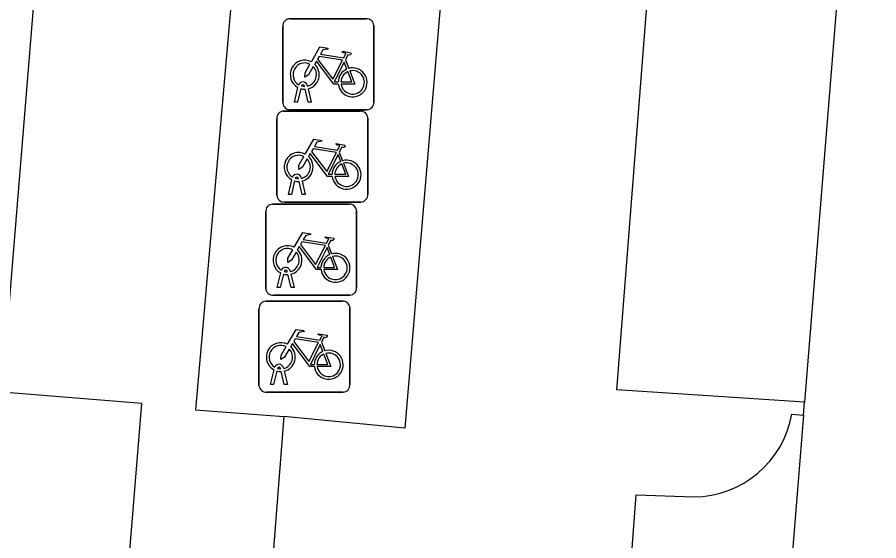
# Model space of a CAD drawing. Extents: x 159961 to 160856, y 382704 to 383353.
# Drawn here: x 160581.64 to 160591.11, y 383268.08 to 383273.83 of the extents above; entities that cross this region are included whole.
import ezdxf

# ---------------------------------------------------------------- set-up
doc = ezdxf.new("R2010")
doc.units = 0
for name, color, linetype in [('IMGEO_Fietsenrek', 7, 'Continuous'), ('IMGEO_Pand', 7, 'Continuous'), ('IMGEO_Pand_overbouw', 7, 'Continuous'), ('IMGEO_Rijbaan_lokaal_open', 7, 'Continuous'), ('IMGEO_Voetpad_open', 7, 'Continuous')]:
    doc.layers.add(name, color=color, linetype=linetype)

msp = doc.modelspace()

# ---------------------------------------------------------------- linework, layer by layer
at = {"layer": 'IMGEO_Fietsenrek'}
for p, q in [((160584.6329, 383273.8135), (160585.4738, 383273.8135)), ((160585.4738, 383273.8135), (160584.6329, 383273.8135)), ((160584.5585, 383272.8889), (160584.5585, 383273.7298)), ((160584.5585, 383273.7298), (160584.5585, 383272.8889)), ((160585.5575, 383273.7391), (160585.5575, 383272.8982)), ((160585.5575, 383272.8982), (160585.5575, 383273.7391)), ((160585.2452, 383273.3632), (160585.2815, 383273.268)), ((160584.6855, 383272.8983), (160584.7238, 383273.0583)), ((160584.7542, 383273.0461), (160584.7189, 383272.8983)), ((160584.7959, 383273.0699), (160584.7949, 383273.0742)), ((160584.8266, 383273.0814), (160584.8284, 383273.0735)), ((160584.837, 383272.8983), (160584.8031, 383273.04)), ((160584.8354, 383273.0443), (160584.8704, 383272.8983)), ((160584.7189, 383272.8983), (160584.6855, 383272.8983)), ((160584.8704, 383272.8983), (160584.837, 383272.8983)), ((160584.5659, 383272.7995), (160585.4068, 383272.7995)), ((160585.4068, 383272.7995), (160584.5659, 383272.7995)), ((160585.4831, 383272.8145), (160584.6422, 383272.8145)), ((160584.6422, 383272.8145), (160585.4831, 383272.8145)), ((160584.4915, 383271.8749), (160584.4915, 383272.7158)), ((160584.4915, 383272.7158), (160584.4915, 383271.8749)), ((160585.4905, 383272.7251), (160585.4905, 383271.8842)), ((160585.4905, 383271.8842), (160585.4905, 383272.7251)), ((160585.1782, 383272.3492), (160585.2145, 383272.254)), ((160584.6185, 383271.8843), (160584.6568, 383272.0443)), ((160584.6872, 383272.0321), (160584.6519, 383271.8843)), ((160584.7289, 383272.0559), (160584.7279, 383272.0602)), ((160584.77, 383271.8843), (160584.7361, 383272.026)), ((160584.7596, 383272.0674), (160584.7614, 383272.0595)), ((160584.7684, 383272.0303), (160584.8034, 383271.8843)), ((160584.6519, 383271.8843), (160584.6185, 383271.8843)), ((160584.8034, 383271.8843), (160584.77, 383271.8843)), ((160584.4439, 383271.7765), (160585.2848, 383271.7765)), ((160585.2848, 383271.7765), (160584.4439, 383271.7765)), ((160585.4161, 383271.8005), (160584.5752, 383271.8005)), ((160584.5752, 383271.8005), (160585.4161, 383271.8005)), ((160584.3695, 383270.8519), (160584.3695, 383271.6928)), ((160584.3695, 383271.6928), (160584.3695, 383270.8519)), ((160585.3685, 383271.7021), (160585.3685, 383270.8612)), ((160585.3685, 383270.8612), (160585.3685, 383271.7021)), ((160585.0562, 383271.3262), (160585.0925, 383271.231)), ((160584.4965, 383270.8613), (160584.5348, 383271.0213)), ((160584.5652, 383271.0091), (160584.5299, 383270.8613)), ((160584.6069, 383271.0329), (160584.6059, 383271.0372)), ((160584.648, 383270.8613), (160584.6141, 383271.003)), ((160584.6376, 383271.0444), (160584.6394, 383271.0365)), ((160584.6464, 383271.0073), (160584.6814, 383270.8613)), ((160585.2941, 383270.7775), (160584.4532, 383270.7775)), ((160584.4532, 383270.7775), (160585.2941, 383270.7775)), ((160584.5299, 383270.8613), (160584.4965, 383270.8613)), ((160584.6814, 383270.8613), (160584.648, 383270.8613)), ((160584.3699, 383270.7115), (160585.2108, 383270.7115)), ((160585.2108, 383270.7115), (160584.3699, 383270.7115)), ((160584.2955, 383269.7869), (160584.2955, 383270.6278)), ((160584.2955, 383270.6278), (160584.2955, 383269.7869)), ((160585.2945, 383270.6371), (160585.2945, 383269.7962)), ((160585.2945, 383269.7962), (160585.2945, 383270.6371)), ((160584.9822, 383270.2612), (160585.0185, 383270.166)), ((160584.4225, 383269.7963), (160584.4608, 383269.9563)), ((160584.4912, 383269.9441), (160584.4559, 383269.7963)), ((160584.5329, 383269.9679), (160584.5319, 383269.9722)), ((160584.574, 383269.7963), (160584.5401, 383269.938)), ((160584.5636, 383269.9794), (160584.5654, 383269.9715)), ((160584.5724, 383269.9423), (160584.6074, 383269.7963)), ((160584.4559, 383269.7963), (160584.4225, 383269.7963)), ((160584.6074, 383269.7963), (160584.574, 383269.7963)), ((160585.2201, 383269.7125), (160584.3792, 383269.7125)), ((160584.3792, 383269.7125), (160585.2201, 383269.7125))]:
    msp.add_line(p, q, dxfattribs=at)
for points in [[(160584.8711, 383273.3402), (160584.9658, 383273.5037), (160585.052, 383273.4899), (160585.0537, 383273.4812), (160584.9976, 383273.4703), (160584.9714, 383273.425), (160585.2266, 383273.3842)], [(160585.2266, 383273.3842), (160585.2516, 383273.433), (160585.2465, 383273.437), (160585.2233, 383273.4407), (160585.2106, 383273.4482), (160585.2096, 383273.4513), (160585.2118, 383273.4559), (160585.3066, 383273.4408), (160585.3089, 383273.4305), (160585.2995, 383273.4181), (160585.2871, 383273.4117), (160585.2726, 383273.4179), (160585.2452, 383273.3632)], [(160585.1668, 383273.0955), (160585.1171, 383273.0956), (160584.9264, 383273.3473), (160584.9074, 383273.3145)], [(160585.2137, 383273.359), (160584.9569, 383273.4), (160584.9402, 383273.3712), (160585.1072, 383273.1509), (160585.2137, 383273.359)], [(160585.2617, 383273.261), (160585.2324, 383273.3378), (160585.123, 383273.1197), (160585.1657, 383273.1196)], [(160584.8918, 383273.2877), (160584.8402, 383273.1985), (160584.8003, 383273.1725), (160584.8015, 383273.22), (160584.856, 383273.3142)], [(160585.2922, 383273.2398), (160585.3472, 383273.0952), (160585.1971, 383273.0955)], [(160585.1957, 383273.1195), (160585.3156, 383273.1193), (160585.2724, 383273.2329)], [(160584.8041, 383272.3262), (160584.8988, 383272.4897), (160584.985, 383272.4759), (160584.9867, 383272.4672), (160584.9306, 383272.4563), (160584.9044, 383272.411), (160585.1596, 383272.3702)], [(160585.1467, 383272.345), (160584.8899, 383272.386), (160584.8732, 383272.3572), (160585.0402, 383272.1369), (160585.1467, 383272.345)], [(160585.1596, 383272.3702), (160585.1846, 383272.419), (160585.1795, 383272.423), (160585.1563, 383272.4267), (160585.1436, 383272.4342), (160585.1426, 383272.4373), (160585.1448, 383272.4419), (160585.2396, 383272.4268), (160585.2419, 383272.4165), (160585.2325, 383272.4041), (160585.2201, 383272.3977), (160585.2056, 383272.4039), (160585.1782, 383272.3492)], [(160584.8248, 383272.2737), (160584.7732, 383272.1845), (160584.7333, 383272.1585), (160584.7345, 383272.206), (160584.789, 383272.3002)], [(160585.0998, 383272.0815), (160585.0501, 383272.0816), (160584.8594, 383272.3333), (160584.8404, 383272.3005)], [(160585.1947, 383272.247), (160585.1654, 383272.3238), (160585.056, 383272.1057), (160585.0987, 383272.1056)], [(160585.1287, 383272.1055), (160585.2486, 383272.1053), (160585.2054, 383272.2189)], [(160585.2252, 383272.2258), (160585.2802, 383272.0812), (160585.1301, 383272.0815)], [(160584.6821, 383271.3032), (160584.7768, 383271.4667), (160584.863, 383271.4529), (160584.8647, 383271.4442), (160584.8086, 383271.4333), (160584.7824, 383271.388), (160585.0376, 383271.3472)], [(160585.0247, 383271.322), (160584.7679, 383271.363), (160584.7512, 383271.3342), (160584.9182, 383271.1139), (160585.0247, 383271.322)], [(160585.0376, 383271.3472), (160585.0626, 383271.396), (160585.0575, 383271.4), (160585.0343, 383271.4037), (160585.0216, 383271.4112), (160585.0206, 383271.4143), (160585.0228, 383271.4189), (160585.1176, 383271.4038), (160585.1199, 383271.3935), (160585.1105, 383271.3811), (160585.0981, 383271.3747), (160585.0836, 383271.3809), (160585.0562, 383271.3262)], [(160584.7028, 383271.2507), (160584.6512, 383271.1615), (160584.6113, 383271.1355), (160584.6125, 383271.183), (160584.667, 383271.2772)], [(160584.9778, 383271.0585), (160584.9281, 383271.0586), (160584.7374, 383271.3103), (160584.7184, 383271.2775)], [(160585.0727, 383271.224), (160585.0434, 383271.3008), (160584.934, 383271.0827), (160584.9767, 383271.0826)], [(160585.0067, 383271.0825), (160585.1266, 383271.0823), (160585.0834, 383271.1959)], [(160585.1032, 383271.2028), (160585.1582, 383271.0582), (160585.0081, 383271.0585)], [(160584.6081, 383270.2382), (160584.7028, 383270.4017), (160584.789, 383270.3879), (160584.7907, 383270.3792), (160584.7346, 383270.3683), (160584.7084, 383270.323), (160584.9636, 383270.2822)], [(160584.9636, 383270.2822), (160584.9886, 383270.331), (160584.9835, 383270.335), (160584.9603, 383270.3387), (160584.9476, 383270.3462), (160584.9466, 383270.3493), (160584.9488, 383270.3539), (160585.0436, 383270.3388), (160585.0459, 383270.3285), (160585.0365, 383270.3161), (160585.0241, 383270.3097), (160585.0096, 383270.3159), (160584.9822, 383270.2612)], [(160584.6288, 383270.1857), (160584.5772, 383270.0965), (160584.5373, 383270.0705), (160584.5385, 383270.118), (160584.593, 383270.2122)], [(160584.9038, 383269.9935), (160584.8541, 383269.9936), (160584.6634, 383270.2453), (160584.6444, 383270.2125)], [(160584.9507, 383270.257), (160584.6939, 383270.298), (160584.6772, 383270.2692), (160584.8442, 383270.0489), (160584.9507, 383270.257)], [(160584.9987, 383270.159), (160584.9694, 383270.2358), (160584.86, 383270.0177), (160584.9027, 383270.0176)], [(160584.9327, 383270.0175), (160585.0526, 383270.0173), (160585.0094, 383270.1309)], [(160585.0292, 383270.1378), (160585.0842, 383269.9932), (160584.9341, 383269.9935)]]:
    msp.add_lwpolyline(points, dxfattribs=at)
for centre, radius, start, end in [((160584.6362, 383273.7356), 0.0779, 92.4484, 184.28452), ((160584.6362, 383273.7356), 0.0779, 92.4484, 184.28452), ((160585.4796, 383273.7358), 0.0779, 2.4484, 94.28452), ((160585.4796, 383273.7358), 0.0779, 2.4484, 94.28452), ((160584.7981, 383273.1989), 0.159, 62.67661, 242.13685), ((160584.7981, 383273.1989), 0.129, 63.31916, 238.90302), ((160584.7981, 383273.1989), 0.129, 283.60429, 43.43025), ((160584.7981, 383273.1989), 0.159, 283.5766, 46.60424), ((160585.3247, 383273.1149), 0.159, 113.3408, 178.32165), ((160585.3247, 383273.1149), 0.159, 187.0065, 105.77075), ((160585.3247, 383273.1149), 0.129, 188.67146, 104.58832), ((160585.3247, 383273.1149), 0.129, 113.92302, 177.95563), ((160584.7779, 383273.0703), 0.0499, 12.8025, 158.69338), ((160584.7981, 383273.1989), 0.159, 253.99666, 271.78671), ((160584.7779, 383273.0703), 0.0174, 12.8025, 163.45023), ((160584.7981, 383273.1989), 0.129, 253.41502, 269.02044), ((160584.6364, 383272.8922), 0.0779, 182.4484, 274.28452), ((160584.6364, 383272.8922), 0.0779, 182.4484, 274.28452), ((160585.4798, 383272.8924), 0.0779, 272.4484, 4.28452), ((160585.4798, 383272.8924), 0.0779, 272.4484, 4.28452), ((160584.5692, 383272.7216), 0.0779, 92.4484, 184.28452), ((160584.5692, 383272.7216), 0.0779, 92.4484, 184.28452), ((160585.4126, 383272.7218), 0.0779, 2.4484, 94.28452), ((160585.4126, 383272.7218), 0.0779, 2.4484, 94.28452), ((160584.7311, 383272.1849), 0.159, 62.67661, 242.13685), ((160584.7311, 383272.1849), 0.129, 63.31916, 238.90302), ((160584.7311, 383272.1849), 0.159, 283.5766, 46.60424), ((160584.7311, 383272.1849), 0.129, 283.60429, 43.43025), ((160585.2577, 383272.1009), 0.159, 113.3408, 178.32165), ((160585.2577, 383272.1009), 0.159, 187.0065, 105.77075), ((160585.2577, 383272.1009), 0.129, 113.92302, 177.95563), ((160585.2577, 383272.1009), 0.129, 188.67146, 104.58832), ((160584.7109, 383272.0563), 0.0499, 12.8025, 158.69338), ((160584.7311, 383272.1849), 0.159, 253.99666, 271.78671), ((160584.7109, 383272.0563), 0.0174, 12.8025, 163.45023), ((160584.7311, 383272.1849), 0.129, 253.41502, 269.02044), ((160584.5694, 383271.8782), 0.0779, 182.4484, 274.28452), ((160584.5694, 383271.8782), 0.0779, 182.4484, 274.28452), ((160585.4128, 383271.8784), 0.0779, 272.4484, 4.28452), ((160585.4128, 383271.8784), 0.0779, 272.4484, 4.28452), ((160584.4472, 383271.6986), 0.0779, 92.4484, 184.28452), ((160584.4472, 383271.6986), 0.0779, 92.4484, 184.28452), ((160585.2906, 383271.6988), 0.0779, 2.4484, 94.28452), ((160585.2906, 383271.6988), 0.0779, 2.4484, 94.28452), ((160584.6091, 383271.1619), 0.159, 62.67661, 242.13685), ((160584.6091, 383271.1619), 0.129, 63.31916, 238.90302), ((160584.6091, 383271.1619), 0.129, 283.60429, 43.43025), ((160584.6091, 383271.1619), 0.159, 283.5766, 46.60424), ((160585.1357, 383271.0779), 0.159, 113.3408, 178.32165), ((160585.1357, 383271.0779), 0.159, 187.0065, 105.77075), ((160585.1357, 383271.0779), 0.129, 113.92302, 177.95563), ((160585.1357, 383271.0779), 0.129, 188.67146, 104.58832), ((160584.5889, 383271.0333), 0.0499, 12.8025, 158.69338), ((160584.6091, 383271.1619), 0.159, 253.99666, 271.78671), ((160584.5889, 383271.0333), 0.0174, 12.8025, 163.45023), ((160584.6091, 383271.1619), 0.129, 253.41502, 269.02044), ((160584.4474, 383270.8552), 0.0779, 182.4484, 274.28452), ((160584.4474, 383270.8552), 0.0779, 182.4484, 274.28452), ((160585.2908, 383270.8554), 0.0779, 272.4484, 4.28452), ((160585.2908, 383270.8554), 0.0779, 272.4484, 4.28452), ((160584.3732, 383270.6336), 0.0779, 92.4484, 184.28452), ((160584.3732, 383270.6336), 0.0779, 92.4484, 184.28452), ((160585.2166, 383270.6338), 0.0779, 2.4484, 94.28452), ((160585.2166, 383270.6338), 0.0779, 2.4484, 94.28452), ((160584.5351, 383270.0969), 0.159, 62.67661, 242.13685), ((160584.5351, 383270.0969), 0.129, 63.31916, 238.90302), ((160584.5351, 383270.0969), 0.159, 283.5766, 46.60424), ((160584.5351, 383270.0969), 0.129, 283.60429, 43.43025), ((160585.0617, 383270.0129), 0.159, 113.3408, 178.32165), ((160585.0617, 383270.0129), 0.159, 187.0065, 105.77075), ((160585.0617, 383270.0129), 0.129, 113.92302, 177.95563), ((160585.0617, 383270.0129), 0.129, 188.67146, 104.58832), ((160584.5149, 383269.9683), 0.0499, 12.8025, 158.69338), ((160584.5351, 383270.0969), 0.159, 253.99666, 271.78671), ((160584.5149, 383269.9683), 0.0174, 12.8025, 163.45023), ((160584.5351, 383270.0969), 0.129, 253.41502, 269.02044), ((160584.3734, 383269.7902), 0.0779, 182.4484, 274.28452), ((160584.3734, 383269.7902), 0.0779, 182.4484, 274.28452), ((160585.2168, 383269.7904), 0.0779, 272.4484, 4.28452), ((160585.2168, 383269.7904), 0.0779, 272.4484, 4.28452)]:
    msp.add_arc(centre, radius, start, end, dxfattribs=at)
at = {"layer": 'IMGEO_Pand'}
msp.add_lwpolyline([(160574.866, 383293.963), (160583.35, 383292.828), (160582.801, 383286.083), (160581.715, 383286.176), (160581.354, 383281.73), (160582.44, 383281.642), (160582.411, 383281.287), (160581.861, 383274.518), (160581.47, 383269.713), (160581.416, 383269.055)], dxfattribs=at)
at = {"layer": 'IMGEO_Pand_overbouw'}
msp.add_lwpolyline([(160583.007, 383269.588), (160581.47, 383269.713), (160581.416, 383269.055), (160572.079, 383269.806), (160571.648, 383264.443), (160580.98, 383263.693), (160580.907, 383262.797), (160582.445, 383262.672)], close=True, dxfattribs=at)
at = {"layer": 'IMGEO_Rijbaan_lokaal_open'}
for points in [[(160591.107, 383281.066), (160590.749, 383275.275), (160590.291, 383269.602)], [(160590.279, 383269.46), (160590.291, 383269.602)], [(160590.279, 383269.46), (160589.799, 383263.517)]]:
    msp.add_lwpolyline(points, dxfattribs=at)
at = {"layer": 'IMGEO_Voetpad_open'}
for points in [[(160590.291, 383269.602), (160588.227, 383269.737), (160589.125, 383281.211)], [(160585.452, 383280.608), (160584.572, 383280.652), (160583.599, 383269.519), (160584.569, 383269.446)], [(160585.452, 383280.608), (160585.404, 383279.996), (160586.784, 383279.877), (160585.9, 383269.316), (160584.569, 383269.446)], [(160590.152, 383269.471), (160590.279, 383269.46)], [(160584.569, 383269.446), (160583.022, 383249.676), (160582.981, 383249.253)], [(160588.145, 383264.618), (160588.441, 383268.586), (160589.074, 383268.562)]]:
    msp.add_lwpolyline(points, dxfattribs=at)
msp.add_arc((160589.062, 383269.67), 1.108, 270.62224, 349.65483, dxfattribs=at)

doc.saveas('drawing.dxf')
